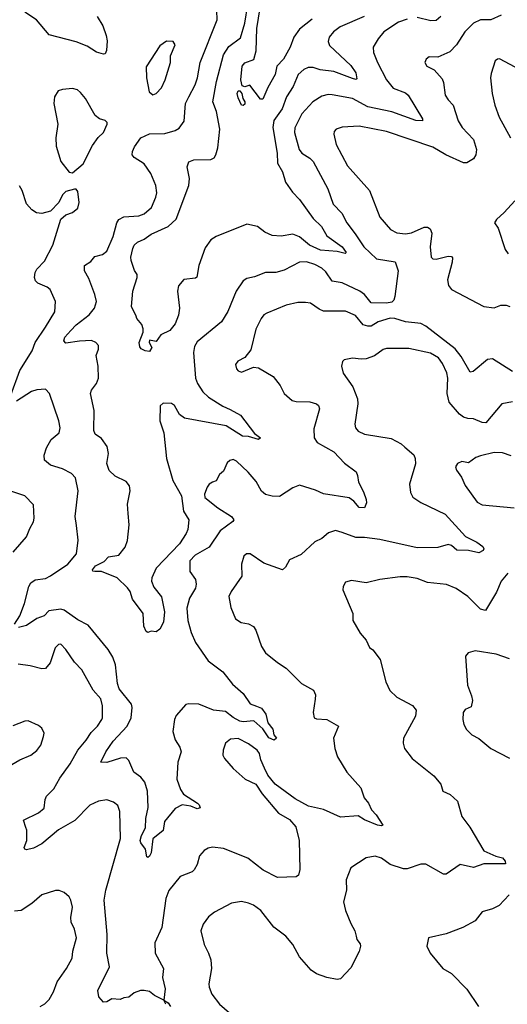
# Model space of a CAD drawing. Extents: x 2133461 to 2293071, y 753526 to 916327.
# Tile 452 of 459: x 2269975 to 2272832, y 889865 to 895637. Entities that reach past the tile are written whole.
import ezdxf

# ---------------------------------------------------------------- set-up
doc = ezdxf.new("R2010")
doc.units = 0

msp = doc.modelspace()

# ---------------------------------------------------------------- linework, layer by layer
at = {"layer": '0CON10XD'}
for points in [[(2271993.6, 895656.4), (2271853.3, 895595), (2271813.8, 895565), (2271789.2, 895535), (2271781.7, 895508.3), (2271790.7, 895485), (2271915, 895368.1), (2271945.6, 895325), (2271949.7, 895290.3), (2271945, 895286.2), (2271925, 895291.5), (2271815, 895332.5), (2271735, 895343.3), (2271695, 895356.1), (2271665, 895357.1), (2271640, 895345), (2271606.9, 895315), (2271576.5, 895245), (2271537.7, 895185), (2271512.6, 895115), (2271463.6, 895046.4), (2271457.8, 895005), (2271482.9, 894855), (2271486.3, 894796.4), (2271514.1, 894744.1), (2271532.9, 894685), (2271573.3, 894625), (2271615, 894582.5), (2271695, 894470.9), (2271742.5, 894425), (2271775, 894370.6), (2271865, 894305.6), (2271887.5, 894272.5), (2271883, 894267), (2271835, 894277.5), (2271737.1, 894285), (2271672.4, 894315), (2271614.8, 894364.8), (2271575, 894378.8), (2271507.4, 894367.4), (2271455, 894370.8), (2271411.7, 894391.7), (2271367.5, 894425), (2271305, 894438.6), (2271125.7, 894365), (2271095, 894346.7), (2271061, 894299), (2271025.4, 894195), (2271013.1, 894126.9), (2271005, 894121.4), (2270935.7, 894114.3), (2270905, 894077.1), (2270900.3, 894045), (2270911.9, 893945), (2270905.5, 893905), (2270885, 893853.8), (2270853.8, 893815), (2270801.5, 893788.5), (2270775, 893750), (2270735, 893757.5), (2270734.3, 893744.3), (2270750, 893715), (2270735, 893691.2), (2270710, 893695), (2270686.4, 893706.4), (2270678.3, 893718.3), (2270675.7, 893745), (2270698, 893805), (2270698, 893825), (2270689.7, 893849.7), (2270661.2, 893885), (2270658, 893898), (2270630.8, 893955), (2270637.5, 894045), (2270664, 894125), (2270662.3, 894142.3), (2270647, 894167), (2270627.1, 894225), (2270625.7, 894245), (2270638, 894295), (2270646, 894315), (2270665, 894332.9), (2270705, 894350.9), (2270745, 894380.3), (2270845, 894424.6), (2270891.7, 894468.3), (2270966.8, 894665), (2270969.6, 894705), (2270956.5, 894775), (2270966.4, 894803.6), (2270995, 894815.5), (2271095, 894817.1), (2271113.6, 894826.4), (2271125, 894844.3), (2271135.3, 894885.3), (2271147.5, 894995), (2271127.8, 895097.8), (2271107.3, 895155), (2271128.4, 895275), (2271168.3, 895431.7), (2271201, 895479), (2271268.8, 895531.2), (2271295, 895616), (2271311.4, 895725)], [(2270428.8, 895655), (2270460.9, 895600.9), (2270481.9, 895545), (2270486.6, 895513.4), (2270484.2, 895455.8), (2270475, 895436.7), (2270465.9, 895434.1), (2270425, 895445.7), (2270370.6, 895480.6), (2270305, 895507.5), (2270147.5, 895547.5), (2270074, 895635), (2270005, 895680.6)], [(2272245, 895639.6), (2272195, 895622.1), (2272108.1, 895565), (2272075, 895524.2), (2272046.9, 895475), (2272048.9, 895445), (2272072.1, 895385), (2272123.7, 895283.7), (2272164.4, 895235), (2272235, 895207.9), (2272251.1, 895195), (2272335.7, 895055), (2272335.6, 895044.4), (2272296.7, 895045), (2272155, 895097.3), (2272015.2, 895125.2), (2271925, 895175.3), (2271805, 895196.9), (2271781.7, 895198.3), (2271745, 895188.8), (2271691.9, 895155), (2271627.9, 895085), (2271586.6, 895003.4), (2271585.4, 894975), (2271612.5, 894875), (2271628.1, 894855), (2271675.8, 894825), (2271694.3, 894805), (2271781.5, 894645), (2271812.2, 894555), (2271862.6, 894502.6), (2271892.2, 894445), (2271941.7, 894381.7), (2271990.8, 894305), (2272065, 894235.3), (2272175, 894216.7), (2272192.2, 894165), (2272172.6, 894015), (2272166.5, 893993.5), (2272155, 893981), (2272125, 893975.2), (2272035, 893976.9), (2271994.5, 894025), (2271967.5, 894045), (2271865, 894093.8), (2271805, 894104.5), (2271768.6, 894158.6), (2271745, 894180.8), (2271705, 894202.3), (2271655, 894216.4), (2271615, 894215.5), (2271525, 894168.8), (2271475, 894155.4), (2271414.5, 894155.5), (2271350.3, 894129.7), (2271305, 894119.2), (2271285, 894106.2), (2271243.1, 894045), (2271195, 893926.2), (2271157.5, 893865), (2271015, 893749.2), (2270998.7, 893721.3), (2270993.6, 893686.4), (2271005.4, 893535), (2271016.9, 893505), (2271048.5, 893455), (2271080.5, 893425), (2271165, 893371.6), (2271208.8, 893351.2), (2271268.9, 893318.9), (2271350.8, 893210.8), (2271386.2, 893185), (2271375, 893176.7), (2271315, 893192.5), (2271280, 893195), (2271185, 893256.8), (2270941.2, 893301.2), (2270911.6, 893321.6), (2270881.4, 893375), (2270865, 893387.5), (2270815, 893388.8), (2270797.7, 893372.3), (2270796.5, 893285), (2270819.1, 893215), (2270835.3, 893065), (2270872, 892935), (2270922.7, 892845), (2270935.4, 892755), (2270965.7, 892705), (2270960.9, 892649.1), (2270950, 892625), (2270911.5, 892565), (2270775, 892421.4), (2270749.4, 892365), (2270747.5, 892345), (2270760.7, 892310.7), (2270805, 892254.2), (2270823.2, 892165), (2270816.7, 892105), (2270795.8, 892065), (2270775, 892048.6), (2270745, 892053.3), (2270725, 892043.8), (2270715, 892050), (2270701.3, 892081.3), (2270698.1, 892155), (2270635, 892240), (2270621.1, 892285), (2270607.2, 892307.2), (2270545, 892364.7), (2270455, 892401.5), (2270415, 892401.5), (2270403.8, 892405), (2270402.1, 892412.1), (2270419.1, 892435), (2270469, 892461), (2270495, 892487.2), (2270555, 892498.2), (2270593.3, 892545), (2270607, 892583), (2270615.7, 892675), (2270611.2, 892741.2), (2270607.1, 892797.1), (2270621.4, 892875), (2270618.3, 892905), (2270599.2, 892929.2), (2270535, 892961.1), (2270499.3, 892995), (2270485.3, 893035), (2270495.3, 893094.7), (2270487.8, 893135), (2270455, 893181.5), (2270416.2, 893206.2), (2270408.8, 893228.8), (2270412, 893345), (2270390, 893445), (2270395.6, 893465), (2270424.5, 893505), (2270436.9, 893535), (2270434.1, 893605), (2270422.1, 893667.9), (2270437.3, 893705), (2270436.9, 893726.9), (2270421.4, 893745), (2270395.3, 893755.3), (2270325, 893752.4), (2270245, 893740), (2270233.4, 893753.4), (2270240, 893775), (2270273.8, 893815), (2270305, 893847.1), (2270382.7, 893907.3), (2270412.9, 893945), (2270424.6, 893985), (2270414.4, 894025.6), (2270380.6, 894120.6), (2270354, 894165), (2270354.2, 894195.8), (2270391.3, 894218.7), (2270415, 894249.2), (2270460.2, 894259.8), (2270485, 894279.2), (2270522.3, 894365), (2270543.5, 894445), (2270555.4, 894464.6), (2270585, 894481.4), (2270672.6, 894487.4), (2270705, 894498.1), (2270747.5, 894535), (2270773.4, 894596.6), (2270777.4, 894622.6), (2270771.5, 894665), (2270743.5, 894735), (2270705, 894791.1), (2270645, 894828.9), (2270633.8, 894843.8), (2270635.6, 894865), (2270647.6, 894892.4), (2270685.4, 894944.6), (2270735, 894967.9), (2270825, 894969.6), (2270885, 894987.3), (2270909.4, 895000.6), (2270938, 895042), (2270947.1, 895145), (2270966.4, 895185), (2271003.9, 895255), (2271016.7, 895295), (2271032, 895385), (2271131.5, 895635), (2271130.3, 895690.3)], [(2271689.3, 895640.7), (2271615, 895581.4), (2271581.4, 895535), (2271560, 895475), (2271520, 895405), (2271481.9, 895365), (2271472.1, 895315), (2271429.8, 895240.2), (2271399.3, 895170.7), (2271385, 895170), (2271322.5, 895252.5), (2271295, 895244), (2271279.4, 895249.4), (2271270.6, 895285), (2271277.5, 895365), (2271295, 895384.6), (2271346, 895404), (2271359.7, 895455), (2271363.5, 895585), (2271384.5, 895705.5)], [(2272797, 895663), (2272735, 895636.5), (2272675, 895635.5), (2272635, 895615.7), (2272584.4, 895565), (2272535, 895489.2), (2272495, 895448.6), (2272425, 895418), (2272375, 895420), (2272356.2, 895405), (2272350, 895385), (2272361.2, 895365), (2272403, 895343), (2272449.7, 895289.7), (2272458.7, 895268.7), (2272468.9, 895195), (2272485, 895167.5), (2272515.5, 895135), (2272545, 895043.8), (2272568.6, 895005), (2272634.3, 894935), (2272652.5, 894875), (2272647.8, 894845), (2272635, 894822), (2272595, 894798), (2272575, 894798.6), (2272472.5, 894845), (2272395, 894889.6), (2272125, 894981.5), (2271965, 895012.7), (2271865, 895006.5), (2271828.8, 894995), (2271818.3, 894981.7), (2271815.7, 894965), (2271828.5, 894905), (2271895, 894780), (2272024.4, 894635), (2272085, 894480), (2272146.9, 894406.9), (2272185, 894386.7), (2272235, 894381.5), (2272271.7, 894388.3), (2272345, 894421.1), (2272365, 894420.6), (2272380.2, 894410.2), (2272389.5, 894385), (2272380.9, 894305), (2272386, 894245), (2272395.7, 894235.7), (2272415, 894232.2), (2272485, 894251.2), (2272505, 894248.9), (2272510.9, 894240.9), (2272510, 894215), (2272481.2, 894111.2), (2272488.1, 894078.1), (2272505.4, 894055.4), (2272695, 893956.2), (2272755, 893947.9), (2272795, 893962.5), (2272825, 893964), (2272847.5, 893955)], [(2272443.3, 895655), (2272415, 895631.5), (2272385, 895629.1), (2272305, 895649.5)], [(2270755, 895196.2), (2270775, 895204), (2270805, 895238), (2270826.7, 895285), (2270858.6, 895385), (2270858.6, 895425), (2270885, 895490), (2270875, 895508.8), (2270835, 895511.2), (2270795.8, 895484.2), (2270715, 895360), (2270718, 895295), (2270734.1, 895214.1), (2270755, 895196.2)], [(2272877.9, 895357.9), (2272786.8, 895406.8), (2272775, 895405.8), (2272762, 895395), (2272738.3, 895321.7), (2272734.3, 895295), (2272744.3, 895205), (2272760, 895135), (2272785.6, 895065.6), (2272852, 894945)], [(2270285, 894740), (2270347.3, 894792.7), (2270400.7, 894899.3), (2270433.6, 894946.4), (2270465, 894976.2), (2270486.7, 895025), (2270486.7, 895035), (2270476.1, 895046.1), (2270442.5, 895055), (2270416.2, 895075), (2270360.6, 895175), (2270330.7, 895210.7), (2270313.3, 895225), (2270285, 895234), (2270225, 895228), (2270200.9, 895219.1), (2270178, 895185), (2270174.3, 895145), (2270198.6, 895025), (2270185.8, 894945), (2270188.6, 894895), (2270216.2, 894805), (2270265, 894742.5), (2270285, 894740)], [(2271285, 895134.2), (2271275, 895136.2), (2271255, 895178.8), (2271248.9, 895205), (2271255, 895219.2), (2271265, 895220), (2271276.2, 895205), (2271282, 895175), (2271294, 895155), (2271295, 895142.5), (2271285, 895134.2)], [(2269923.5, 893435), (2269975, 893580.8), (2270046.8, 893695), (2270066.2, 893745), (2270125.8, 893834.2), (2270181.4, 893925), (2270184.4, 893985), (2270152.5, 894055), (2270135, 894069.2), (2270081.7, 894091.7), (2270067.5, 894105), (2270062.2, 894125), (2270064.5, 894155), (2270074.4, 894175), (2270119.5, 894220.5), (2270168.1, 894315), (2270215, 894467.5), (2270245, 894493.3), (2270285, 894506.7), (2270315, 894532.5), (2270322.5, 894565), (2270315, 894630), (2270305, 894642.5), (2270295, 894643.3), (2270245, 894630), (2270225, 894610), (2270204.2, 894565.8), (2270155.6, 894514.4), (2270105, 894500.8), (2270072.5, 894505), (2270045, 894522), (2270015, 894558), (2269990, 894635), (2269973, 894663)], [(2272877.5, 894575), (2272815, 894505.7), (2272768.8, 894465), (2272757.5, 894445), (2272778, 894415), (2272820.5, 894290.5), (2272836.7, 894265)], [(2272863.3, 893575), (2272745, 893647.8), (2272716.7, 893645), (2272633.3, 893575), (2272615, 893571.2), (2272562.9, 893662.9), (2272527.3, 893707.3), (2272355, 893839.6), (2272325, 893856), (2272235, 893866.1), (2272173.8, 893885), (2272145, 893887.8), (2272075, 893866.2), (2272035, 893840.8), (2272015, 893839.3), (2271988.2, 893848.2), (2271942.7, 893902.7), (2271885, 893927.7), (2271755, 893928.9), (2271729.5, 893939.5), (2271678.8, 893975), (2271649.7, 893979.7), (2271605, 893978.5), (2271537.2, 893962.8), (2271422.8, 893917.2), (2271405, 893905.8), (2271390, 893885), (2271357.6, 893822.4), (2271328.6, 893701.4), (2271293.9, 893656.1), (2271253.3, 893635), (2271240, 893615), (2271245, 893590), (2271255, 893577.5), (2271275, 893570), (2271345, 893600), (2271375, 893596.2), (2271459.2, 893545), (2271501.7, 893491.7), (2271525.5, 893445.5), (2271571.2, 893405), (2271595, 893398.1), (2271675, 893397.1), (2271714.5, 893384.5), (2271725.8, 893375), (2271731.4, 893355), (2271697.9, 893237.9), (2271699.6, 893185), (2271717.4, 893157.4), (2271815, 893103.6), (2271877.9, 893037.9), (2271945.9, 892985.9), (2271954.6, 892965), (2271959.5, 892925), (2271989.2, 892869.2), (2272004.5, 892825), (2272006.4, 892805), (2271995, 892774.4), (2271965, 892777.5), (2271933.3, 892815), (2271905, 892834.3), (2271755, 892856.9), (2271708.3, 892878.3), (2271615, 892907.8), (2271575, 892893.3), (2271497.6, 892842.4), (2271453.5, 892843.5), (2271415, 892852.9), (2271392.4, 892872.4), (2271359.7, 892929.7), (2271314, 892985), (2271245, 893048.8), (2271225, 893058.8), (2271206.4, 893053.6), (2271190.5, 893039.5), (2271168.8, 892991.2), (2271145, 892971.2), (2271125.7, 892934.3), (2271104.3, 892925.7), (2271085, 892913.8), (2271073.2, 892896.8), (2271058.6, 892855), (2271059.4, 892835), (2271135, 892774.4), (2271216.7, 892725), (2271228.8, 892705), (2271223.8, 892695), (2271150.3, 892639.7), (2271084.1, 892545), (2271002.4, 892497.6), (2270971.8, 892465), (2270971.5, 892401.5), (2271005.4, 892355.4), (2271008.3, 892328.3), (2271004.5, 892305), (2270970.4, 892245), (2270955, 892186.7), (2270960, 892115), (2270979.6, 892045), (2271004.6, 891985), (2271078.3, 891878.3), (2271165, 891814.2), (2271221.1, 891741.1), (2271285, 891686.2), (2271325.6, 891625.6), (2271362.6, 891612.6), (2271391.2, 891601.2), (2271416.2, 891565), (2271429.5, 891515), (2271457.4, 891477.4), (2271464.2, 891445), (2271480, 891425), (2271465.7, 891414.3), (2271435, 891426.7), (2271399.4, 891479.4), (2271345.9, 891525.9), (2271285, 891520), (2271265, 891524.2), (2271225, 891545.5), (2271181.1, 891581.1), (2271109.8, 891589.8), (2271025, 891624), (2270965, 891626.2), (2270948.3, 891621.7), (2270891.1, 891558.9), (2270881.8, 891535), (2270871.5, 891465), (2270886.5, 891415), (2270912.9, 891372.9), (2270920.4, 891345), (2270901.4, 891285), (2270895.7, 891185), (2270918, 891125), (2270935, 891096.7), (2271016, 891045), (2271027.1, 891035), (2271033, 891017), (2271015, 891011.4), (2270977.1, 891027.1), (2270925.9, 891034.1), (2270885, 891012), (2270823.6, 890936.4), (2270815, 890883.1), (2270754.5, 890835.5), (2270745, 890753.3), (2270735, 890734), (2270725, 890726.2), (2270718.8, 890728.8), (2270712.5, 890775), (2270685, 890811.4), (2270681.3, 890825), (2270687.5, 890855), (2270711.1, 890898.9), (2270714.6, 890955), (2270727.9, 891017.9), (2270724.5, 891115), (2270707.5, 891167.5), (2270685, 891195.8), (2270644, 891225), (2270614.3, 891294.3), (2270599.4, 891309.4), (2270565, 891308.5), (2270485, 891282.7), (2270450, 891285), (2270479.2, 891345), (2270521.7, 891408.3), (2270605, 891496.2), (2270627.6, 891545), (2270634.2, 891604.2), (2270629.6, 891625), (2270557.5, 891715), (2270547.5, 891745), (2270536.5, 891855), (2270520.4, 891900.4), (2270493.5, 891945), (2270375, 892087.5), (2270315, 892118.8), (2270235, 892174.6), (2270215, 892180.5), (2270145, 892170.8), (2270118.6, 892141.4), (2270075, 892126.5), (2270015, 892084.6), (2269966.7, 892073.3)], [(2272863.7, 893396.3), (2272800.6, 893385), (2272706.8, 893273.2), (2272685, 893274.6), (2272635, 893296.1), (2272601.7, 893298.3), (2272575, 893307.1), (2272551.5, 893325), (2272491.5, 893395), (2272479.2, 893445), (2272483.2, 893535), (2272477.5, 893567.5), (2272451.9, 893621.9), (2272428.5, 893655), (2272382.9, 893682.9), (2272255, 893708.9), (2272125, 893708.5), (2272105, 893702.5), (2272054.6, 893665.4), (2272005, 893649.5), (2271975, 893646.4), (2271925, 893652.5), (2271876.4, 893643.6), (2271866.4, 893633.6), (2271860.8, 893605), (2271870.8, 893565), (2271926.5, 893485), (2271953.5, 893415), (2271955.5, 893384.5), (2271938.6, 893265), (2271943.4, 893243.4), (2271958.8, 893225), (2271995, 893208), (2272151.1, 893181.1), (2272210.9, 893150.9), (2272231.1, 893131.1), (2272285.4, 893085.4), (2272293.3, 893065), (2272295, 893032.5), (2272258.6, 892915), (2272264.4, 892864.4), (2272278.7, 892838.7), (2272325, 892805.7), (2272469.1, 892739.1), (2272587.2, 892607.2), (2272654.1, 892574.1), (2272688.4, 892548.4), (2272694.6, 892535), (2272691.8, 892525), (2272665, 892512.4), (2272605, 892525.8), (2272536.4, 892526.4), (2272505, 892554.3), (2272485, 892559.5), (2272425, 892542.9), (2272305, 892540), (2272085, 892589.6), (2271995, 892600.9), (2271945, 892600.5), (2271865, 892630.9), (2271825, 892642.5), (2271785, 892628.8), (2271745, 892596.2), (2271705, 892576.2), (2271625, 892502.5), (2271555, 892470), (2271533.2, 892426.8), (2271515, 892412.5), (2271405, 892450.5), (2271325, 892505.8), (2271303.3, 892505), (2271287.3, 892492.7), (2271274.2, 892445), (2271276.9, 892375), (2271214.3, 892285), (2271200.8, 892255), (2271211.2, 892191.2), (2271240, 892125), (2271272.7, 892102.7), (2271315.7, 892095.7), (2271345, 892078.8), (2271358.7, 892058.7), (2271392.1, 891962.1), (2271415.8, 891925), (2271485, 891868), (2271536.4, 891836.4), (2271626.7, 891745), (2271695.9, 891705.9), (2271708.3, 891678.3), (2271705.8, 891654.2), (2271694.4, 891575), (2271700, 891545), (2271715, 891537.5), (2271775, 891534.2), (2271843.3, 891495), (2271814.2, 891424.2), (2271821.4, 891365), (2271838.1, 891315), (2271891.9, 891225), (2271974.4, 891134.4), (2271993.6, 891075), (2272019.2, 891045), (2272036.2, 891005), (2272064.3, 890975), (2272103.3, 890915), (2272095, 890910.8), (2272071.2, 890915), (2271995, 890946.7), (2271959.1, 890969.1), (2271855, 890962.9), (2271755, 891006.9), (2271667.4, 891027.4), (2271590, 891070), (2271472, 891155), (2271429.1, 891209.1), (2271410.2, 891250.2), (2271388.7, 891298.7), (2271380, 891335), (2271366.7, 891355), (2271315, 891391.8), (2271255, 891423.1), (2271210.6, 891419.4), (2271180, 891395), (2271166.2, 891355), (2271166, 891325), (2271174, 891305), (2271225, 891246.7), (2271296.7, 891185), (2271358.8, 891155), (2271395, 891098.8), (2271491.2, 890985), (2271555, 890948), (2271593.8, 890905), (2271612.5, 890825), (2271617.1, 890655), (2271608.3, 890621.7), (2271595, 890612.5), (2271485, 890608.8), (2271402, 890652), (2271312.2, 890722.2), (2271169.1, 890779.1), (2271104.5, 890785.5), (2271079.1, 890780.9), (2271055, 890766)], [(2269945, 892092.5), (2269975, 892142.5), (2270002.5, 892215), (2270028.8, 892315), (2270040, 892335), (2270065, 892353.3), (2270125, 892361.1), (2270155, 892376.9), (2270257.1, 892445), (2270307.5, 892505), (2270317.1, 892585), (2270308.1, 892671.9), (2270300, 892725), (2270317.9, 892875), (2270301.7, 892951.7), (2270277.4, 892977.4), (2270225, 893004.4), (2270155.5, 893025.5), (2270119.2, 893055), (2270118.1, 893085), (2270132.6, 893127.4), (2270160, 893175), (2270205.7, 893215), (2270212.5, 893245), (2270204.1, 893285.9), (2270150, 893445), (2270125, 893471.4), (2270075, 893467.5), (2270043.7, 893456.4), (2269955, 893400.6)], [(2272855, 893080), (2272805, 893098.6), (2272755, 893098.9), (2272675, 893080.8), (2272648.8, 893071.2), (2272605, 893040), (2272565, 893047.1), (2272540, 893035), (2272529.2, 893015), (2272535, 892996.7), (2272563.8, 892955), (2272585, 892906.7), (2272655, 892808.6), (2272685, 892793.1), (2272873.3, 892775)], [(2269935.8, 892515), (2270014.2, 892605), (2270033.1, 892655), (2270056.2, 892693.8), (2270060, 892715), (2270055, 892792.5), (2270005, 892845.6), (2269870.5, 892890.5)], [(2272835, 892392), (2272796, 892345), (2272769.7, 892280.3), (2272705, 892173.3), (2272675, 892182), (2272600.8, 892255), (2272533.1, 892303.1), (2272476, 892326), (2272365, 892337.3), (2272305, 892361.1), (2272245, 892370.6), (2272205, 892371.4), (2272085, 892356), (2272005, 892336), (2271919.5, 892349.5), (2271885, 892340), (2271871.2, 892315), (2271868.8, 892295), (2271927.5, 892155), (2271927.5, 892115), (2271970.3, 892040.3), (2272005, 892000), (2272025, 891957.5), (2272045, 891942.5), (2272087, 891887), (2272120, 891755), (2272144, 891705), (2272185.7, 891665.7), (2272276.8, 891616.8), (2272298.8, 891588.8), (2272294.3, 891555), (2272224.3, 891425), (2272221.9, 891395), (2272230, 891365), (2272274.2, 891305), (2272402, 891205), (2272443.3, 891155), (2272453.6, 891113.6), (2272497.5, 891095), (2272541.2, 891055), (2272566.4, 890966.4), (2272613.7, 890903.7), (2272695.6, 890765.6), (2272765, 890732.5), (2272803.9, 890723.9), (2272819.4, 890705), (2272821.7, 890688.3), (2272695, 890688.6), (2272635, 890666.2), (2272556.4, 890683.6), (2272475, 890628), (2272457.7, 890627.7), (2272355, 890686.9), (2272325, 890686.7), (2272245, 890658.5), (2272225, 890659.6), (2272146, 890685), (2272095, 890721.9), (2272057.3, 890732.7), (2272005, 890724.2), (2271916.2, 890665), (2271887.5, 890595), (2271889.2, 890535), (2271872.5, 890465), (2271884.4, 890415), (2271915, 890338), (2271939.5, 890295), (2271946.5, 890263.5), (2271950.4, 890245), (2271970.3, 890220.3), (2271972.5, 890205), (2271964.1, 890175), (2271915, 890079.2), (2271855, 890013.8), (2271835, 890010), (2271775, 890021.8), (2271715, 890044.5), (2271683.1, 890065), (2271614.2, 890144.2), (2271575.6, 890215), (2271535, 890264.4), (2271465, 890316.7), (2271388, 890415), (2271345, 890445.7), (2271315, 890458.6), (2271275, 890467.1), (2271215, 890458.6), (2271116.2, 890405), (2271081.3, 890378.7), (2271050.8, 890335), (2271036, 890295), (2271055.8, 890215), (2271082, 890165), (2271094.3, 890125), (2271098.6, 890075), (2271082.9, 889985), (2271085.7, 889965.7), (2271100.8, 889925), (2271145, 889865.8), (2271203.8, 889815)], [(2270832, 889865), (2270820, 889890), (2270765, 889915.8), (2270735, 889940.6), (2270705, 889946.7), (2270683.4, 889946.6), (2270645, 889931.9), (2270613.9, 889906.1), (2270585, 889903.8), (2270563.9, 889893.9), (2270515, 889896.7), (2270485, 889880), (2270465, 889877.5), (2270438.3, 889908.3), (2270432.9, 889945), (2270501.2, 890085), (2270485.6, 890165), (2270487.5, 890275), (2270470, 890475), (2270480, 890535), (2270565, 890837.5), (2270560.8, 890995), (2270549.7, 891029.7), (2270525, 891050.8), (2270485, 891064.3), (2270435.9, 891055.9), (2270385, 891033.1), (2270298.3, 890941.7), (2270202.7, 890887.3), (2270105, 890805.6), (2270055, 890779.4), (2270015, 890771.4), (2270004, 890775), (2270000, 890785), (2270015.6, 890825), (2270016.2, 890885), (2270010.7, 890900.7), (2269997.5, 890945), (2270085, 890986.7), (2270118.6, 891015), (2270123.7, 891066.3), (2270131.4, 891085), (2270175, 891128.6), (2270209.2, 891190.9), (2270270.9, 891275), (2270315.6, 891355), (2270365, 891412.9), (2270392.6, 891457.4), (2270430.5, 891495), (2270456, 891535), (2270460.8, 891545), (2270460.5, 891615), (2270449.4, 891655), (2270405, 891706), (2270337.8, 891825), (2270295, 891870), (2270245.8, 891945.8), (2270215, 891976.7), (2270202.5, 891975), (2270183.3, 891955), (2270152.4, 891867.6), (2270125, 891833.3), (2270105, 891831.2), (2270035, 891850), (2269965, 891858.2)], [(2272845, 891890.4), (2272766.8, 891916.8), (2272645, 891937.1), (2272603.9, 891926.1), (2272587.5, 891905), (2272598.6, 891735), (2272623.4, 891673.4), (2272628.1, 891645), (2272620.3, 891609.7), (2272585.9, 891594.1), (2272574, 891575), (2272571.2, 891535), (2272577.5, 891505), (2272593.3, 891475), (2272625, 891443.8), (2272665, 891423.8), (2272735, 891364.4), (2272845, 891307.8)], [(2269928.9, 891271.1), (2269975, 891298), (2270040, 891325), (2270075, 891352), (2270098.1, 891385), (2270114.2, 891435), (2270118, 891455), (2270105, 891483.3), (2270085, 891500), (2270025, 891525.8), (2270005, 891524), (2269935, 891497.5)], [(2271055, 890766), (2271028, 890735), (2271015.5, 890684.5), (2270997.4, 890652.6), (2270985, 890641.4), (2270915, 890614.2), (2270848.8, 890531.2), (2270831.5, 890485), (2270806.9, 890315), (2270766.5, 890225), (2270768.1, 890165), (2270818.1, 890075), (2270812.1, 890022.1), (2270826.9, 889955), (2270820, 889890), (2270845, 889873.3), (2270858.8, 889851.2)], [(2270095, 889851.9), (2270121.7, 889868.3), (2270146.4, 889893.6), (2270172.3, 889937.7), (2270195, 889997.5), (2270249.4, 890075), (2270281.9, 890135), (2270285.7, 890175.7), (2270308.1, 890255), (2270295.7, 890305.7), (2270276.2, 890346.2), (2270273.9, 890373.9), (2270283.8, 890435), (2270273.8, 890475), (2270263.8, 890495), (2270235, 890520), (2270205, 890532), (2270185, 890532), (2270105, 890507.5), (2270046, 890455), (2269983.3, 890415), (2269945, 890411.8)], [(2272843.8, 890506.2), (2272785.4, 890444.6), (2272745, 890424), (2272685, 890406.2), (2272643.8, 890355), (2272571.2, 890315), (2272475, 890277.5), (2272370, 890255), (2272361.2, 890205), (2272380, 890165), (2272455.4, 890075.4), (2272505, 890045.6), (2272595, 889954.2), (2272662.7, 889852.7)]]:
    msp.add_lwpolyline(points, dxfattribs=at)

doc.saveas('drawing.dxf')
